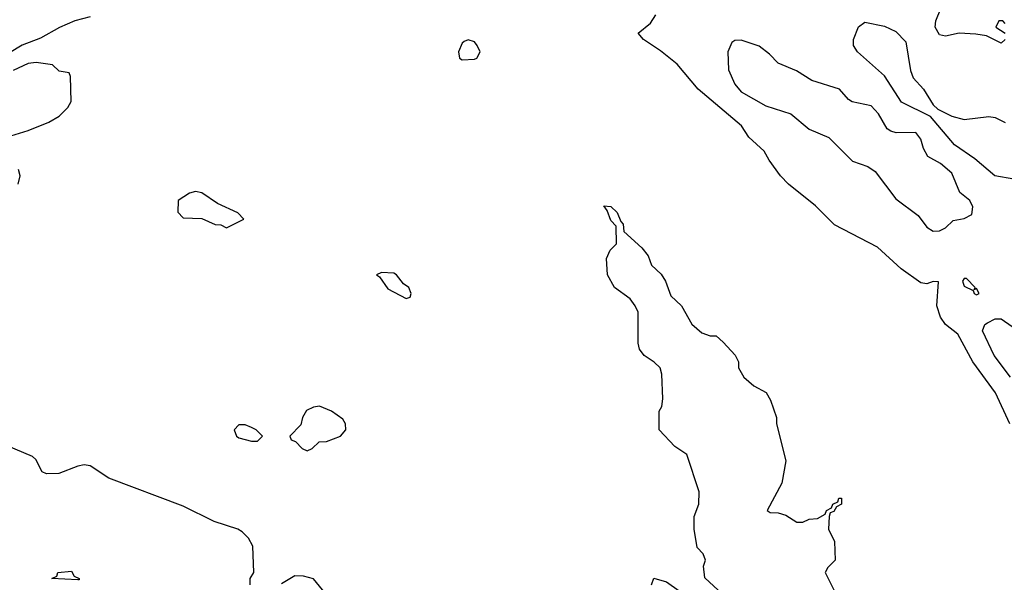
# Model space of a CAD drawing. Header units: inches. Extents: x 2380053 to 2584298, y 380219 to 546618.
# Tile 501 of 656: x 2480922 to 2484100, y 493038 to 494854. Entities that reach past the tile are written whole.
import ezdxf

# ---------------------------------------------------------------- set-up
doc = ezdxf.new("R2010")
doc.units = ezdxf.units.IN
doc.header["$MEASUREMENT"] = 0
doc.layers.add('C4489', color=7, linetype='Continuous')

msp = doc.modelspace()

# ---------------------------------------------------------------- linework, layer by layer
at = {"layer": 'C4489', "color": 2}
for points, elevation in [([(2484102, 494790), (2484090, 494778), (2484042, 494802), (2484007.5, 494807.5), (2483954, 494810), (2483910, 494800.5), (2483890, 494804.5), (2483876.3, 494830), (2483878.9, 494850), (2483894.7, 494890), (2483896.3, 494910), (2483891.1, 494931.1), (2483878, 494958), (2483841.2, 494990), (2483833.2, 495010), (2483838, 495022), (2483848, 495030), (2483872.5, 495032.5), (2483910, 495019.1), (2483970, 494977.3), (2483990, 494974), (2484050, 494996.4), (2484126.2, 494986.2)], 22), ([(2481150, 494862.6), (2481100.7, 494850), (2481051.3, 494828.7), (2480990, 494794), (2480930, 494771.1), (2480890, 494747.1)], 26), ([(2484116.9, 493550), (2484071.3, 493650), (2483998, 493750), (2483950, 493839.3), (2483909.7, 493869.7), (2483893.6, 493893.6), (2483881.6, 493930), (2483887.3, 494007.3), (2483870, 494008.7), (2483850, 494001.2), (2483830, 494004.5), (2483766.6, 494050), (2483690, 494119.3), (2483551.7, 494191.7), (2483490, 494253.2), (2483403.3, 494323.3), (2483377.2, 494350), (2483340.7, 494400.7), (2483325.2, 494430), (2483274.9, 494474.9), (2483251.4, 494511.4), (2483112, 494630), (2483043.7, 494710), (2482990, 494753.6), (2482935.3, 494790), (2482918, 494810), (2482957.5, 494842.5), (2482975.3, 494870)], 26), ([(2484102, 494842), (2484095.3, 494850), (2484082, 494850), (2484072, 494830), (2484102, 494810)], 22), ([(2484130, 494338.7), (2484069.3, 494350), (2484004.2, 494404.2), (2483939.3, 494450), (2483861.6, 494541.6), (2483767.7, 494587.7), (2483712.6, 494672.6), (2483626, 494750), (2483612.7, 494770), (2483613.2, 494790), (2483629.4, 494830.6), (2483650, 494846), (2483713.2, 494833.2), (2483750, 494816), (2483782, 494782), (2483797.1, 494690), (2483805.8, 494665.8), (2483839.1, 494630), (2483870, 494578.8), (2483885.2, 494565.2), (2483930, 494542.8), (2483970, 494531.3), (2484050, 494541), (2484070, 494538), (2484102, 494522)], 22), ([(2480866, 494470), (2480950, 494496), (2481016.5, 494523.5), (2481050, 494542), (2481078, 494570), (2481088, 494590), (2481086, 494670), (2481082, 494682), (2481050, 494688), (2481028, 494708), (2480975.5, 494715.5), (2480950, 494712), (2480901, 494690)], 30), ([(2480917.2, 494322.8), (2480924, 494350), (2480919, 494370)], 30), ([(2483190, 492999.3), (2483132.9, 493052.9), (2483128.7, 493090), (2483135.3, 493110), (2483128, 493130), (2483108, 493150), (2483099, 493210), (2483099, 493250), (2483114, 493290), (2483115.3, 493330), (2483075.3, 493450), (2483036.4, 493476.4), (2482986, 493530), (2482986, 493590), (2482994.6, 493605.4), (2482998, 493630), (2482994, 493710), (2482988.7, 493730), (2482970, 493748.7), (2482938, 493770), (2482922, 493790), (2482918, 493810), (2482918, 493910), (2482908.7, 493930), (2482892.7, 493952.7), (2482842, 493990), (2482819, 494030), (2482816.4, 494083.6), (2482828, 494110), (2482848, 494130), (2482847.3, 494187.3), (2482830, 494206), (2482818, 494238), (2482807.3, 494252.7), (2482830, 494251.3), (2482850, 494232), (2482862, 494202), (2482870, 494194), (2482872, 494170), (2482930, 494118), (2482950, 494091.3), (2482961.4, 494061.4), (2482992.7, 494032.7), (2483006.8, 494010), (2483023, 493963), (2483058, 493930), (2483091.6, 493871.6), (2483123.6, 493843.6), (2483150, 493834), (2483170, 493834), (2483192.7, 493812.7), (2483231.6, 493771.6), (2483242, 493750), (2483242, 493730), (2483259.6, 493699.6), (2483291.6, 493671.6), (2483331.1, 493651.1), (2483345.4, 493625.4), (2483364.7, 493570), (2483364.7, 493550), (2483394.8, 493430), (2483382, 493358), (2483334, 493270), (2483343.6, 493263.6), (2483370, 493262), (2483394.4, 493254.4), (2483430, 493232), (2483450, 493232), (2483470, 493242), (2483496.4, 493243.6), (2483522, 493258), (2483526, 493270), (2483542, 493278), (2483546, 493290), (2483562, 493298), (2483566, 493310), (2483574, 493310), (2483574, 493290), (2483558, 493282), (2483550, 493266), (2483538, 493262), (2483534, 493250), (2483532, 493210), (2483551.3, 493170), (2483554, 493110), (2483530, 493086), (2483522, 493070), (2483551.1, 493011.1)], 26), ([(2484120.1, 493700.1), (2484067, 493770), (2484029.3, 493850), (2484037.2, 493870), (2484044.9, 493875.1), (2484070, 493888), (2484090, 493888), (2484150, 493846.4)], 22), ([(2481666, 493030), (2481666, 493050), (2481678, 493070), (2481674.6, 493154.6), (2481660.4, 493180.4), (2481640.4, 493200.4), (2481626, 493210), (2481550, 493234), (2481450, 493284), (2481210, 493374), (2481150, 493414), (2481130, 493417.2), (2481110, 493413.2), (2481048.7, 493388.7), (2481008.4, 493388.4), (2480994.6, 493394.6), (2480974.5, 493434.5), (2480963.7, 493443.7), (2480850.9, 493490.9)], 30), ([(2481919, 492990), (2481870, 493048.7), (2481838, 493058), (2481810, 493059), (2481766.8, 493033.2)], 30), ([(2482961.2, 493030), (2482968.7, 493051.3), (2483010, 493039.1), (2483050, 493010.7)], 26)]:
    msp.add_lwpolyline(points, dxfattribs=dict(at, elevation=elevation))
for points, elevation in [([(2482370, 494788.7), (2482356.9, 494783.1), (2482350, 494778), (2482338, 494750), (2482342, 494730), (2482350, 494724.7), (2482390, 494726), (2482398, 494730), (2482408, 494750), (2482399, 494770), (2482390, 494782)], 30), ([(2483250, 494787.3), (2483230, 494786.6), (2483220.3, 494779.7), (2483207, 494750), (2483210, 494692), (2483230, 494646), (2483250, 494620.7), (2483330, 494576.3), (2483410.4, 494550.4), (2483470, 494500.7), (2483533.4, 494473.4), (2483610, 494397.3), (2483659.5, 494379.5), (2483683.4, 494363.4), (2483750, 494276), (2483822, 494222), (2483850, 494184.7), (2483870, 494171.3), (2483890, 494172), (2483910, 494182), (2483934.6, 494205.4), (2483970, 494212), (2483994.6, 494225.4), (2483998, 494250), (2483988, 494270), (2483956.5, 494296.5), (2483930, 494359), (2483894, 494390), (2483852.7, 494412.7), (2483838.6, 494438.6), (2483830, 494468), (2483814, 494490), (2483750.9, 494489.1), (2483733.6, 494493.6), (2483721.2, 494501.2), (2483694, 494550), (2483670, 494575.3), (2483608.4, 494588.4), (2483596.4, 494596.4), (2483568, 494630), (2483478, 494658), (2483428.9, 494688.9), (2483370, 494714), (2483342.4, 494742.4), (2483308.2, 494768.2)], 26), ([(2481490, 494299), (2481470, 494294), (2481434, 494270), (2481432.7, 494232.7), (2481450, 494214), (2481510, 494212), (2481552.7, 494192.7), (2481571.6, 494191.6), (2481590, 494182), (2481646, 494210), (2481626, 494230), (2481560.2, 494260.2), (2481510, 494295.3)], 30), ([(2482090, 494038), (2482074, 494030), (2482083.6, 494023.6), (2482110, 493984.7), (2482170, 493954), (2482182, 493958), (2482186, 493970), (2482178, 493990), (2482161.2, 494001.2), (2482138, 494030), (2482130, 494035.3)], 30), ([(2483978, 494018), (2483970, 494018), (2483964.7, 494010), (2483970, 493994), (2483999.6, 493979.6), (2484002, 493970), (2484010, 493966), (2484018, 493970), (2484010, 493986), (2484002, 493982), (2484006, 493990)], 26), ([(2481890, 493606.6), (2481870, 493603.7), (2481848, 493592), (2481834.8, 493570), (2481830, 493546), (2481794, 493510), (2481798, 493498), (2481812.7, 493492.7), (2481834, 493470), (2481850, 493462), (2481866, 493470), (2481888.4, 493491.6), (2481912.7, 493492.7), (2481958, 493510), (2481975.3, 493530), (2481974, 493550), (2481964.7, 493564.7), (2481928.7, 493590)], 30), ([(2481650, 493546), (2481630, 493546), (2481614, 493530), (2481622, 493510), (2481630, 493504.7), (2481670, 493494), (2481690, 493494), (2481706, 493510), (2481686, 493530), (2481670, 493538)], 30), ([(2481110, 493046), (2481026, 493050), (2481042, 493058), (2481046, 493070), (2481090, 493074), (2481098, 493058), (2481114, 493050), (2481114, 493046)], 30)]:
    msp.add_lwpolyline(points, close=True, dxfattribs=dict(at, elevation=elevation))

doc.saveas('drawing.dxf')
